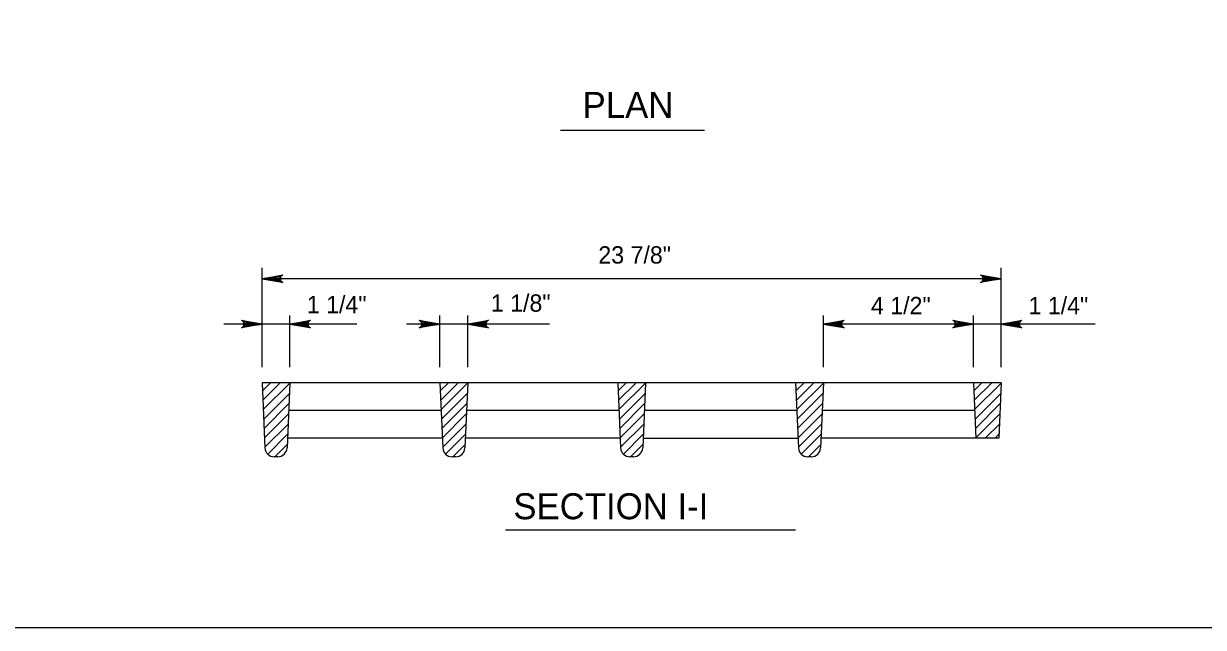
# Model space of a CAD drawing. Extents: x 2087776 to 2104538, y 970919 to 982612.
# Drawn here: x 2093951 to 2094622, y 976815 to 977158 of the extents above; entities that cross this region are included whole.
import ezdxf

# ---------------------------------------------------------------- set-up
doc = ezdxf.new("R2010")
doc.units = 0
doc.layers.add('1', color=7, linetype='Continuous')

msp = doc.modelspace()

# ---------------------------------------------------------------- linework, layer by layer
at = {"layer": '1'}
for p, q in [((2094338, 977097.2), (2094256.18, 977097.2)), ((2094086.68, 976962.9), (2094086.68, 977019.32)), ((2094506.63, 976962.9), (2094506.63, 977019.32)), ((2094506.63, 977013.05), (2094086.68, 977013.05)), ((2094086.68, 976987.29), (2094064.99, 976987.29)), ((2094102.43, 976987.29), (2094086.68, 976987.29)), ((2094102.43, 976962.9), (2094102.43, 976992.25)), ((2094140.46, 976987.29), (2094102.43, 976987.29)), ((2094187.73, 976987.29), (2094168.79, 976987.29)), ((2094187.73, 976962.9), (2094187.73, 976992.25)), ((2094203.48, 976987.29), (2094187.73, 976987.29)), ((2094203.48, 976962.9), (2094203.48, 976992.25)), ((2094249.95, 976987.29), (2094203.48, 976987.29)), ((2094405.58, 976962.9), (2094405.58, 976992.25)), ((2094490.88, 976987.29), (2094405.58, 976987.29)), ((2094490.88, 976962.9), (2094490.88, 976992.25)), ((2094506.63, 976987.29), (2094490.88, 976987.29)), ((2094560.06, 976987.29), (2094506.63, 976987.29)), ((2094506.63, 976953.94), (2094086.68, 976953.94)), ((2094086.68, 976953.94), (2094088.28, 976916.92)), ((2094086.88, 976949.36), (2094091.45, 976953.94)), ((2094087.11, 976944.03), (2094097.02, 976953.94)), ((2094087.34, 976938.69), (2094102.42, 976953.77)), ((2094102.43, 976953.94), (2094100.83, 976916.92)), ((2094187.73, 976953.94), (2094189.33, 976916.92)), ((2094187.93, 976949.36), (2094192.5, 976953.94)), ((2094188.16, 976944.03), (2094198.07, 976953.94)), ((2094188.39, 976938.69), (2094203.47, 976953.77)), ((2094203.48, 976953.94), (2094201.88, 976916.92)), ((2094288.78, 976953.94), (2094290.38, 976916.92)), ((2094288.97, 976949.36), (2094293.55, 976953.94)), ((2094289.21, 976944.03), (2094299.12, 976953.94)), ((2094289.44, 976938.69), (2094304.52, 976953.77)), ((2094304.53, 976953.94), (2094302.93, 976916.92)), ((2094389.83, 976953.94), (2094391.43, 976916.92)), ((2094390.02, 976949.36), (2094394.6, 976953.94)), ((2094390.26, 976944.03), (2094400.17, 976953.94)), ((2094390.49, 976938.69), (2094405.57, 976953.77)), ((2094405.58, 976953.94), (2094403.98, 976916.92)), ((2094490.88, 976953.94), (2094492.24, 976922.44)), ((2094491.07, 976949.36), (2094495.65, 976953.94)), ((2094491.31, 976944.03), (2094501.22, 976953.94)), ((2094491.54, 976938.69), (2094506.62, 976953.77)), ((2094506.63, 976953.94), (2094505.26, 976922.44)), ((2094087.57, 976933.35), (2094102.17, 976947.95)), ((2094188.62, 976933.35), (2094203.22, 976947.95)), ((2094289.67, 976933.35), (2094304.27, 976947.95)), ((2094390.72, 976933.35), (2094405.32, 976947.95)), ((2094491.77, 976933.35), (2094506.37, 976947.95)), ((2094087.8, 976928.02), (2094101.92, 976942.13)), ((2094188.85, 976928.02), (2094202.97, 976942.13)), ((2094289.9, 976928.02), (2094304.02, 976942.13)), ((2094390.95, 976928.02), (2094405.07, 976942.13)), ((2094492, 976928.02), (2094506.11, 976942.13)), ((2094088.03, 976922.68), (2094101.66, 976936.31)), ((2094188.41, 976938.19), (2094101.75, 976938.19)), ((2094189.08, 976922.68), (2094202.71, 976936.31)), ((2094289.46, 976938.19), (2094202.8, 976938.19)), ((2094290.13, 976922.68), (2094303.76, 976936.31)), ((2094390.51, 976938.19), (2094303.84, 976938.19)), ((2094391.18, 976922.68), (2094404.81, 976936.31)), ((2094491.56, 976938.19), (2094404.89, 976938.19)), ((2094492.23, 976922.68), (2094505.86, 976936.31)), ((2094088.26, 976917.34), (2094101.41, 976930.5)), ((2094189.31, 976917.34), (2094202.46, 976930.5)), ((2094290.36, 976917.34), (2094303.51, 976930.5)), ((2094391.41, 976917.34), (2094404.56, 976930.5)), ((2094497.56, 976922.44), (2094505.61, 976930.5)), ((2094089.86, 976913.38), (2094101.16, 976924.68)), ((2094189.09, 976922.44), (2094101.06, 976922.44)), ((2094190.91, 976913.38), (2094202.21, 976924.68)), ((2094290.14, 976922.44), (2094202.11, 976922.44)), ((2094291.96, 976913.38), (2094303.26, 976924.68)), ((2094303.16, 976922.44), (2094391.19, 976922.44)), ((2094393.01, 976913.38), (2094404.31, 976924.68)), ((2094492.24, 976922.44), (2094404.21, 976922.44)), ((2094505.26, 976922.44), (2094492.24, 976922.44)), ((2094503.13, 976922.44), (2094505.36, 976924.68)), ((2094093.95, 976911.9), (2094100.91, 976918.86)), ((2094195, 976911.9), (2094201.96, 976918.86)), ((2094296.05, 976911.9), (2094303.01, 976918.86)), ((2094397.1, 976911.9), (2094404.06, 976918.86)), ((2094095.58, 976911.9), (2094093.52, 976911.9)), ((2094196.63, 976911.9), (2094194.57, 976911.9)), ((2094297.68, 976911.9), (2094295.62, 976911.9)), ((2094398.73, 976911.9), (2094396.67, 976911.9)), ((2094224.95, 976870.47), (2094389.73, 976870.47))]:
    msp.add_line(p, q, dxfattribs=at)
for points in [[(2096000.74, 976815.01), (2096000.74, 978665.4), (2093422, 978665.4), (2093422, 976815.01), (2096000.74, 976815.01), (2096000.74, 976901.49), (2095344.57, 976901.49), (2095344.57, 977113.68), (2096000.74, 977113.68), (2096000.74, 977208.71), (2095344.57, 977208.71), (2095344.57, 976815.01), (2095603.11, 976815.01), (2095603.11, 976901.49), (2095603.11, 976815.01), (2095855.73, 976815.01), (2095855.73, 976901.49), (2095855.73, 976861.08), (2096000.74, 976861.08)], [(2094086.68, 977013.05), (2094098.49, 977015.26), (2094098.03, 977014.95), (2094097.58, 977014.63), (2094097.34, 977014.23), (2094097.11, 977013.84), (2094097.04, 977013.44), (2094096.97, 977013.05), (2094097.04, 977012.65), (2094097.11, 977012.26), (2094097.34, 977011.86), (2094097.58, 977011.46), (2094098.03, 977011.15), (2094098.49, 977010.83), (2094086.68, 977013.05), (2094098.03, 977011.15), (2094097.58, 977011.46), (2094086.68, 977013.05), (2094097.34, 977011.86), (2094097.11, 977012.26), (2094086.68, 977013.05), (2094097.04, 977012.65), (2094096.97, 977013.05), (2094086.68, 977013.05), (2094097.04, 977013.44), (2094097.11, 977013.84), (2094086.68, 977013.05), (2094097.34, 977014.23), (2094097.58, 977014.63), (2094086.68, 977013.05), (2094098.03, 977014.95)], [(2094506.63, 977013.05), (2094494.82, 977010.83), (2094495.27, 977011.15), (2094495.73, 977011.46), (2094495.96, 977011.86), (2094496.19, 977012.26), (2094496.26, 977012.65), (2094496.33, 977013.05), (2094496.26, 977013.44), (2094496.19, 977013.84), (2094495.96, 977014.23), (2094495.73, 977014.63), (2094495.27, 977014.95), (2094494.82, 977015.26), (2094506.63, 977013.05), (2094495.27, 977014.95), (2094495.73, 977014.63), (2094506.63, 977013.05), (2094495.96, 977014.23), (2094496.19, 977013.84), (2094506.63, 977013.05), (2094496.26, 977013.44), (2094496.33, 977013.05), (2094506.63, 977013.05), (2094496.26, 977012.65), (2094496.19, 977012.26), (2094506.63, 977013.05), (2094495.96, 977011.86), (2094495.73, 977011.46), (2094506.63, 977013.05), (2094495.27, 977011.15)], [(2094086.68, 976987.29), (2094074.87, 976985.07), (2094075.32, 976985.39), (2094075.78, 976985.7), (2094076.01, 976986.1), (2094076.25, 976986.49), (2094076.31, 976986.89), (2094076.38, 976987.29), (2094076.31, 976987.68), (2094076.25, 976988.08), (2094076.01, 976988.47), (2094075.78, 976988.87), (2094075.32, 976989.18), (2094074.87, 976989.5), (2094086.68, 976987.29), (2094075.32, 976989.18), (2094075.78, 976988.87), (2094086.68, 976987.29), (2094076.01, 976988.47), (2094076.25, 976988.08), (2094086.68, 976987.29), (2094076.31, 976987.68), (2094076.38, 976987.29), (2094086.68, 976987.29), (2094076.31, 976986.89), (2094076.25, 976986.49), (2094086.68, 976987.29), (2094076.01, 976986.1), (2094075.78, 976985.7), (2094086.68, 976987.29), (2094075.32, 976985.39)], [(2094102.43, 976987.29), (2094114.24, 976989.5), (2094113.78, 976989.18), (2094113.33, 976988.87), (2094113.09, 976988.47), (2094112.86, 976988.08), (2094112.79, 976987.68), (2094112.72, 976987.29), (2094112.79, 976986.89), (2094112.86, 976986.49), (2094113.09, 976986.1), (2094113.33, 976985.7), (2094113.78, 976985.39), (2094114.24, 976985.07), (2094102.43, 976987.29), (2094113.78, 976985.39), (2094113.33, 976985.7), (2094102.43, 976987.29), (2094113.09, 976986.1), (2094112.86, 976986.49), (2094102.43, 976987.29), (2094112.79, 976986.89), (2094112.72, 976987.29), (2094102.43, 976987.29), (2094112.79, 976987.68), (2094112.86, 976988.08), (2094102.43, 976987.29), (2094113.09, 976988.47), (2094113.33, 976988.87), (2094102.43, 976987.29), (2094113.78, 976989.18)], [(2094187.73, 976987.29), (2094175.92, 976985.07), (2094176.37, 976985.39), (2094176.83, 976985.7), (2094177.06, 976986.1), (2094177.3, 976986.49), (2094177.36, 976986.89), (2094177.43, 976987.29), (2094177.36, 976987.68), (2094177.3, 976988.08), (2094177.06, 976988.47), (2094176.83, 976988.87), (2094176.37, 976989.18), (2094175.92, 976989.5), (2094187.73, 976987.29), (2094176.37, 976989.18), (2094176.83, 976988.87), (2094187.73, 976987.29), (2094177.06, 976988.47), (2094177.3, 976988.08), (2094187.73, 976987.29), (2094177.36, 976987.68), (2094177.43, 976987.29), (2094187.73, 976987.29), (2094177.36, 976986.89), (2094177.3, 976986.49), (2094187.73, 976987.29), (2094177.06, 976986.1), (2094176.83, 976985.7), (2094187.73, 976987.29), (2094176.37, 976985.39)], [(2094203.48, 976987.29), (2094215.29, 976989.5), (2094214.83, 976989.18), (2094214.38, 976988.87), (2094214.14, 976988.47), (2094213.91, 976988.08), (2094213.84, 976987.68), (2094213.77, 976987.29), (2094213.84, 976986.89), (2094213.91, 976986.49), (2094214.14, 976986.1), (2094214.38, 976985.7), (2094214.83, 976985.39), (2094215.29, 976985.07), (2094203.48, 976987.29), (2094214.83, 976985.39), (2094214.38, 976985.7), (2094203.48, 976987.29), (2094214.14, 976986.1), (2094213.91, 976986.49), (2094203.48, 976987.29), (2094213.84, 976986.89), (2094213.77, 976987.29), (2094203.48, 976987.29), (2094213.84, 976987.68), (2094213.91, 976988.08), (2094203.48, 976987.29), (2094214.14, 976988.47), (2094214.38, 976988.87), (2094203.48, 976987.29), (2094214.83, 976989.18)], [(2094405.58, 976987.29), (2094417.39, 976989.5), (2094416.93, 976989.18), (2094416.48, 976988.87), (2094416.24, 976988.47), (2094416.01, 976988.08), (2094415.94, 976987.68), (2094415.87, 976987.29), (2094415.94, 976986.89), (2094416.01, 976986.49), (2094416.24, 976986.1), (2094416.48, 976985.7), (2094416.93, 976985.39), (2094417.39, 976985.07), (2094405.58, 976987.29), (2094416.93, 976985.39), (2094416.48, 976985.7), (2094405.58, 976987.29), (2094416.24, 976986.1), (2094416.01, 976986.49), (2094405.58, 976987.29), (2094415.94, 976986.89), (2094415.87, 976987.29), (2094405.58, 976987.29), (2094415.94, 976987.68), (2094416.01, 976988.08), (2094405.58, 976987.29), (2094416.24, 976988.47), (2094416.48, 976988.87), (2094405.58, 976987.29), (2094416.93, 976989.18)], [(2094490.88, 976987.29), (2094479.07, 976985.07), (2094479.52, 976985.39), (2094479.98, 976985.7), (2094480.21, 976986.1), (2094480.45, 976986.49), (2094480.51, 976986.89), (2094480.58, 976987.29), (2094480.51, 976987.68), (2094480.45, 976988.08), (2094480.21, 976988.47), (2094479.98, 976988.87), (2094479.52, 976989.18), (2094479.07, 976989.5), (2094490.88, 976987.29), (2094479.52, 976989.18), (2094479.98, 976988.87), (2094490.88, 976987.29), (2094480.21, 976988.47), (2094480.45, 976988.08), (2094490.88, 976987.29), (2094480.51, 976987.68), (2094480.58, 976987.29), (2094490.88, 976987.29), (2094480.51, 976986.89), (2094480.45, 976986.49), (2094490.88, 976987.29), (2094480.21, 976986.1), (2094479.98, 976985.7), (2094490.88, 976987.29), (2094479.52, 976985.39)], [(2094506.63, 976987.29), (2094518.44, 976989.5), (2094517.98, 976989.18), (2094517.53, 976988.87), (2094517.29, 976988.47), (2094517.06, 976988.08), (2094516.99, 976987.68), (2094516.92, 976987.29), (2094516.99, 976986.89), (2094517.06, 976986.49), (2094517.29, 976986.1), (2094517.53, 976985.7), (2094517.98, 976985.39), (2094518.44, 976985.07), (2094506.63, 976987.29), (2094517.98, 976985.39), (2094517.53, 976985.7), (2094506.63, 976987.29), (2094517.29, 976986.1), (2094517.06, 976986.49), (2094506.63, 976987.29), (2094516.99, 976986.89), (2094516.92, 976987.29), (2094506.63, 976987.29), (2094516.99, 976987.68), (2094517.06, 976988.08), (2094506.63, 976987.29), (2094517.29, 976988.47), (2094517.53, 976988.87), (2094506.63, 976987.29), (2094517.98, 976989.18)]]:
    msp.add_lwpolyline(points, dxfattribs=at)
for centre, start, end in [((2094093.52, 976917.14), 182.47555, 270), ((2094095.58, 976917.14), 270, 357.52504), ((2094194.57, 976917.14), 182.47493, 270), ((2094196.63, 976917.14), 270, 357.52532), ((2094295.62, 976917.14), 182.47501, 270), ((2094297.68, 976917.14), 270, 357.5254), ((2094396.67, 976917.14), 182.47409, 270), ((2094398.73, 976917.14), 270, 357.52571)]:
    msp.add_arc(centre, 5.25, start, end, dxfattribs=at)

# ---------------------------------------------------------------- texts
for s, height, p in [('PLAN', 14.764, (2094268.77, 977104.35)), ('23 7/8"', 9.843, (2094277.72, 977021.66)), ('1 1/4"', 9.843, (2094112.07, 976993.48)), ('1 1/8"', 9.843, (2094216.62, 976994.31)), ('4 1/2"', 9.843, (2094432.62, 976992.89)), ('1 1/4"', 9.843, (2094522.13, 976992.89)), ('SECTION I-I', 14.7638, (2094229.42, 976876.44))]:
    msp.add_text(s, height=height, dxfattribs=at).set_placement(p)

doc.saveas('drawing.dxf')
